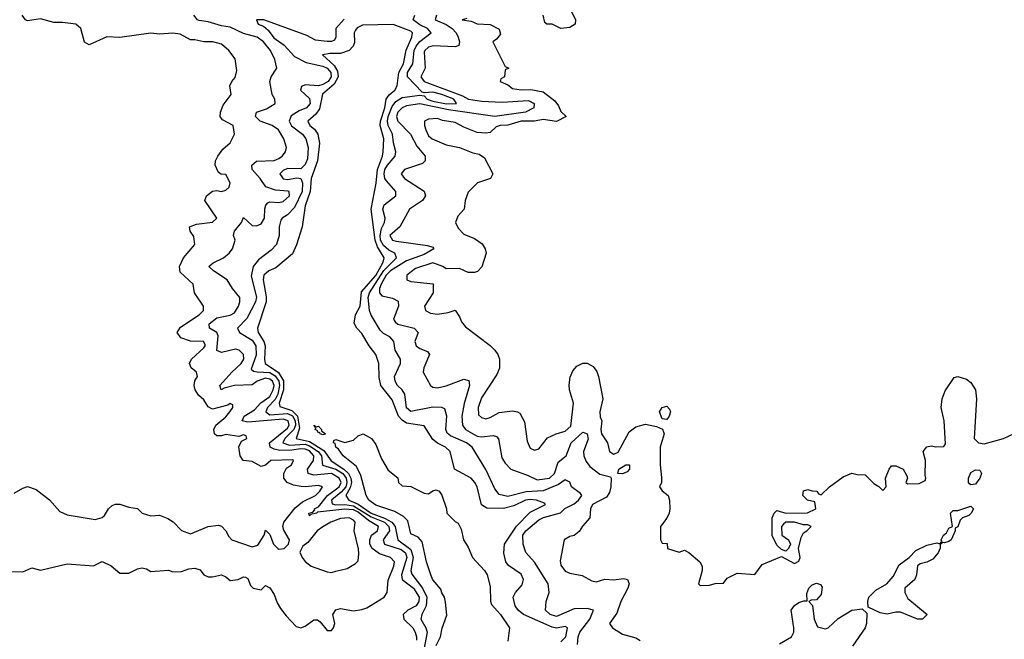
# Model space of a CAD drawing. Header units: inches. Extents: x 2380249 to 2585472, y 382747 to 546448.
# Tile 259 of 626: x 2464015 to 2468481, y 510238 to 513050. Entities that reach past the tile are written whole.
import ezdxf

# ---------------------------------------------------------------- set-up
doc = ezdxf.new("R2010")
doc.units = ezdxf.units.IN
doc.header["$MEASUREMENT"] = 0
doc.layers.add('C4561', color=7, linetype='Continuous')

msp = doc.modelspace()

# ---------------------------------------------------------------- linework, layer by layer
at = {"layer": 'C4561', "color": 4}
for points, elevation in [([(2463950, 510546), (2464030, 510544.7), (2464070, 510562), (2464110, 510551.3), (2464230, 510581), (2464350, 510572), (2464390, 510590.8), (2464430, 510571.3), (2464470, 510538), (2464510, 510538), (2464550, 510558), (2464570, 510562), (2464590, 510558), (2464610, 510546), (2464690, 510552), (2464710, 510544.7), (2464750, 510546), (2464782, 510558), (2464810, 510560.7), (2464833.4, 510553.4), (2464850.9, 510530.9), (2464870, 510521), (2464890, 510521), (2464930, 510531.3), (2464950, 510522), (2464970, 510504.7), (2465006, 510510), (2465030, 510522), (2465039.6, 510519.6), (2465050, 510514), (2465062, 510482), (2465074, 510470), (2465110, 510462), (2465130, 510482), (2465150, 510472), (2465170, 510442), (2465183.4, 510403.4), (2465198, 510378), (2465223.9, 510343.9), (2465270, 510296.3), (2465290, 510290.6), (2465310, 510297.3), (2465350, 510326.8), (2465366, 510326), (2465378, 510318), (2465410, 510278), (2465430, 510278), (2465439, 510290), (2465444, 510310), (2465435.3, 510350), (2465450, 510372), (2465470, 510378), (2465530, 510366.8), (2465566.6, 510373.4), (2465590, 510381), (2465668.7, 510430), (2465682, 510450), (2465686, 510506), (2465712.8, 510570), (2465715.6, 510590), (2465697.2, 510610), (2465646.6, 510626.6), (2465614.7, 510650), (2465604, 510670), (2465603.5, 510690), (2465611.6, 510710), (2465637.6, 510730), (2465642.4, 510750), (2465597.4, 510777.4), (2465550, 510815), (2465530, 510824.9), (2465490, 510828.4), (2465365.4, 510814.6), (2465362, 510810), (2465335.3, 510804.7), (2465330, 510798), (2465327, 510810), (2465345.6, 510814.4), (2465354.6, 510825.4), (2465353.2, 510830), (2465370, 510839.3), (2465411.6, 510890), (2465463.9, 510930), (2465472.9, 510950), (2465464.7, 510970), (2465430, 510991.2), (2465350, 510983.5), (2465324.5, 510990), (2465321.3, 511010), (2465347.4, 511050), (2465349.8, 511070), (2465330, 511093), (2465310, 511101.6), (2465290, 511102.1), (2465250, 511096.2), (2465195.3, 511095.3), (2465170, 511100.3), (2465151.6, 511110), (2465148, 511130), (2465230, 511197), (2465238.2, 511210), (2465233.5, 511230), (2465210, 511237.3), (2465050, 511223.9), (2465024.5, 511230), (2465034, 511250), (2465080.1, 511279.9), (2465108.4, 511311.6), (2465150, 511339.6), (2465165.6, 511370), (2465169.8, 511390), (2465161.7, 511410), (2465150, 511419.3), (2465130, 511422.8), (2465093, 511410), (2465070, 511392.3), (2464990, 511389.8), (2464942.4, 511377.6), (2464928.7, 511370), (2464923.7, 511390), (2464977.2, 511450), (2465020.4, 511490), (2465032.4, 511510), (2465031.1, 511530), (2465010.9, 511550.9), (2464994.9, 511554.9), (2464930, 511539.7), (2464910, 511549.3), (2464915.4, 511615.4), (2464909.6, 511630), (2464876, 511650), (2464874, 511670), (2464910, 511696.9), (2464970, 511709.1), (2464990, 511719.5), (2465008.5, 511750), (2465014.5, 511770), (2465014, 511790), (2464980.9, 511830), (2464957, 511870), (2464894.5, 511910), (2464873.2, 511930), (2464893.3, 511946.7), (2464939.3, 511970), (2464966, 511990), (2464980.9, 512010), (2464992, 512050), (2464985.2, 512070), (2464989.3, 512090), (2465021.2, 512130), (2465030, 512152), (2465070, 512116.3), (2465090, 512114.9), (2465110, 512123), (2465126, 512150), (2465127.8, 512192.2), (2465131.5, 512208.5), (2465141, 512219), (2465150, 512223), (2465190, 512221.1), (2465210, 512225.3), (2465238.4, 512250), (2465237.2, 512270), (2465232.4, 512272.4), (2465175.8, 512275.8), (2465131.7, 512291.7), (2465106, 512330), (2465069.7, 512369.7), (2465067.6, 512390), (2465090, 512407.7), (2465170, 512410.6), (2465190, 512420.5), (2465205.2, 512430), (2465221.2, 512450), (2465225.2, 512470), (2465212.7, 512510), (2465189.5, 512550), (2465161.2, 512570), (2465106.6, 512590), (2465085.2, 512610), (2465088.7, 512630), (2465135.2, 512644.8), (2465174, 512670), (2465173.2, 512690), (2465161.2, 512710), (2465149.2, 512770), (2465155.3, 512790), (2465182, 512830), (2465173.2, 512870), (2465152.7, 512910), (2465120.7, 512950), (2465093.2, 512970), (2465030, 512987.8), (2464970, 513016.3), (2464930, 513021.5), (2464870, 513040.5), (2464830, 513046.3), (2464821.2, 513050), (2464805.2, 513070)], 52), ([(2463990, 510901), (2464030, 510924.7), (2464050, 510931), (2464090, 510918), (2464150.5, 510870.5), (2464198, 510818), (2464230, 510802.8), (2464358, 510782), (2464388.9, 510791.1), (2464400.4, 510799.6), (2464418, 510830), (2464434.6, 510845.4), (2464450, 510851.3), (2464470, 510851.3), (2464510, 510838), (2464550, 510831.3), (2464571.1, 510811.1), (2464610, 510798), (2464650, 510801), (2464686.8, 510786.8), (2464711.1, 510771.1), (2464750, 510731.3), (2464790, 510716), (2464869.5, 510750.5), (2464916.8, 510756.8), (2464930, 510751), (2464950, 510731), (2464964.1, 510704.1), (2464978, 510690), (2465070, 510658), (2465094.9, 510665.1), (2465124, 510710), (2465130, 510734), (2465150, 510714), (2465167.3, 510670), (2465186, 510650), (2465190, 510646.8), (2465215.3, 510650), (2465235.3, 510670), (2465239, 510690), (2465212.9, 510732.9), (2465209, 510750), (2465213.2, 510770), (2465264.7, 510835.3), (2465298.3, 510861.7), (2465357, 510890), (2465377, 510910), (2465388.7, 510930), (2465370, 510936.2), (2465310, 510929.4), (2465291.3, 510931.3), (2465258, 510938), (2465229, 510950), (2465212.7, 510970), (2465213.2, 510990), (2465226, 511014), (2465248, 511030), (2465258, 511050), (2465252, 511052), (2465154, 511050), (2465130, 511028), (2465110, 511022), (2465070, 511045.2), (2465029.5, 511049.5), (2465015.1, 511070), (2465009.2, 511110.8), (2465022, 511138), (2465046, 511150), (2465042, 511162), (2465030, 511166), (2465010, 511158), (2464950, 511167), (2464930, 511160.9), (2464910, 511161.2), (2464899, 511170), (2464896, 511190), (2464905.2, 511210), (2464950, 511247.7), (2464969, 511270), (2464982, 511290), (2464982, 511302), (2464970, 511308), (2464959.1, 511300.9), (2464890, 511282.7), (2464870, 511293.2), (2464850, 511325.2), (2464826.2, 511346.2), (2464811.8, 511370), (2464806, 511390), (2464809.3, 511410.7), (2464822, 511430), (2464818, 511450), (2464793.2, 511470), (2464786, 511490), (2464795.1, 511510), (2464850, 511560.7), (2464857, 511570), (2464855.9, 511575.9), (2464849.2, 511589.2), (2464790, 511591.3), (2464746.5, 511606.5), (2464729.3, 511630), (2464744.7, 511655.3), (2464829.2, 511710), (2464849, 511730), (2464848.7, 511750), (2464808, 511810), (2464802, 511850), (2464743.9, 511903.9), (2464739.5, 511930), (2464758, 511970), (2464809, 512030), (2464805.6, 512065.6), (2464789, 512090), (2464785.2, 512110), (2464817.5, 512122.5), (2464889.3, 512130.7), (2464909, 512150), (2464855.3, 512230), (2464862, 512250), (2464890, 512271.3), (2464910, 512274.8), (2464930, 512270.7), (2464950, 512276.3), (2464966, 512290), (2464969.3, 512310), (2464950, 512348), (2464928.9, 512348.9), (2464916.4, 512356.4), (2464902, 512390), (2464904, 512410), (2464914, 512430), (2464937.2, 512462.8), (2464969.5, 512490.5), (2464989.3, 512530), (2464984, 512570), (2464934.8, 512594.8), (2464925.2, 512610), (2464926, 512630), (2464938, 512662), (2464974, 512710), (2464968.7, 512750), (2464978, 512770), (2464992.9, 512787.1), (2465000.2, 512819.8), (2464992.9, 512872.9), (2464964, 512910), (2464930, 512939.3), (2464891.1, 512948.9), (2464850, 512949), (2464810, 512959), (2464790, 512959), (2464743.7, 512983.7), (2464710, 512989.4), (2464650, 512984.5), (2464610, 512989.5), (2464468.9, 512968.9), (2464410, 512972.7), (2464330, 512935.3), (2464310, 512948), (2464292.7, 513010), (2464270, 513029), (2464210, 513038), (2464170, 513038), (2464110, 513054), (2464050, 513045.1), (2464041.2, 513050), (2464027.3, 513070)], 56), ([(2466545.8, 510214.2), (2466548.8, 510250), (2466556.4, 510270), (2466601.6, 510330), (2466618, 510370), (2466590, 510377.6), (2466530, 510376.5), (2466450, 510341.3), (2466420.7, 510350), (2466400.7, 510370), (2466404, 510410), (2466417.3, 510450), (2466413, 510490), (2466350, 510587.7), (2466311.7, 510631.7), (2466298.7, 510670), (2466297.6, 510710), (2466310.4, 510730), (2466370, 510779.6), (2466391.5, 510791.5), (2466467.6, 510812.4), (2466487.6, 510832.4), (2466530, 510853.3), (2466550.4, 510870), (2466564.9, 510890), (2466559.5, 510899.5), (2466518, 510930), (2466510, 510951.3), (2466490, 510962), (2466458.9, 510941.1), (2466390, 510911.3), (2466313, 510907), (2466230, 510886.4), (2466190, 510894.8), (2466170, 510921), (2466128.9, 511008.9), (2466067.7, 511110), (2466042, 511130), (2465970, 511162), (2465953.8, 511173.8), (2465948.5, 511190), (2465952.4, 511250), (2465943.5, 511283.5), (2465930, 511290.8), (2465890, 511292.2), (2465790, 511272.4), (2465770, 511288), (2465763, 511350), (2465750.7, 511370), (2465728.5, 511390), (2465718.4, 511410), (2465715.8, 511430), (2465742, 511490), (2465742.8, 511510), (2465719.1, 511550), (2465712.7, 511590), (2465694, 511610), (2465665.7, 511625.7), (2465650, 511640.5), (2465608.8, 511708.8), (2465602, 511730), (2465596.5, 511790), (2465602.3, 511810), (2465667.6, 511912.4), (2465724.9, 511970), (2465716.3, 511990), (2465690, 512003.6), (2465665.5, 512025.5), (2465652.5, 512050), (2465650.2, 512070), (2465657, 512103), (2465670.5, 512130), (2465672.7, 512150), (2465662.4, 512190), (2465668.2, 512210), (2465720.7, 512250), (2465722, 512270), (2465678.9, 512318.9), (2465671.8, 512330), (2465668.3, 512350), (2465671.5, 512370), (2465684, 512390), (2465719.1, 512430), (2465722, 512450), (2465710.5, 512490.5), (2465706.5, 512530), (2465687.3, 512570), (2465683.5, 512590), (2465686.4, 512610), (2465704.2, 512655.8), (2465721, 512679), (2465750, 512696.4), (2465830, 512707.4), (2465850, 512704.7), (2465863.5, 512690), (2465890, 512680.9), (2465951.7, 512668.3), (2465997.3, 512670), (2465983.8, 512690), (2465930.1, 512710.1), (2465890, 512720.9), (2465850, 512718), (2465841.3, 512721.3), (2465774.6, 512790), (2465773.8, 512810), (2465798.5, 512850), (2465804.5, 512910), (2465813.4, 512930), (2465830, 512951.1), (2465882, 512990), (2465864.9, 513010), (2465830, 513026.5), (2465799.3, 513050), (2465807, 513070)], 48), ([(2465905.5, 513070), (2465900.5, 513050), (2465950, 513028.1), (2465977.4, 513010), (2465994.9, 512990), (2466004.4, 512970), (2466010.6, 512950), (2466006.8, 512933.2), (2465990, 512927), (2465891.1, 512931.1), (2465870, 512925.6), (2465852.7, 512910), (2465850, 512902), (2465854.4, 512830), (2465835.5, 512790), (2465850, 512769), (2466024.1, 512704.1), (2466050.8, 512690), (2466110, 512680.2), (2466204.1, 512675.9), (2466323.2, 512683.2), (2466348.5, 512670), (2466346.7, 512650), (2466310, 512630.9), (2466170, 512611.3), (2465960.5, 512640.5), (2465830, 512668.8), (2465770, 512659.8), (2465750, 512649.7), (2465730.3, 512630), (2465724.9, 512610), (2465730.3, 512590), (2465788.4, 512530), (2465816.2, 512476.2), (2465854.8, 512430), (2465854.8, 512410), (2465842, 512398), (2465761, 512370), (2465744.9, 512350), (2465760.7, 512330), (2465850, 512271.3), (2465856, 512250), (2465842.8, 512230), (2465784, 512190), (2465739.3, 512110), (2465694, 512070), (2465706, 512050), (2465724.2, 512044.2), (2465865.5, 512025.5), (2465890, 512018), (2465894, 512010), (2465850, 511984.2), (2465770, 511955.5), (2465696.9, 511910), (2465678, 511890), (2465654.4, 511850), (2465647.5, 511830), (2465647.2, 511810), (2465657.5, 511797.5), (2465706.2, 511786.2), (2465732.3, 511772.3), (2465733, 511750), (2465710.7, 511690.7), (2465718.4, 511678.4), (2465730, 511668.5), (2465804.7, 511650), (2465822.8, 511630), (2465808.2, 511590), (2465814, 511570), (2465830, 511558), (2465864.5, 511544.5), (2465874.8, 511530), (2465847.7, 511470), (2465844.9, 511450), (2465878.8, 511390), (2465890, 511382), (2465910, 511379.3), (2465950, 511388.4), (2466030, 511419.1), (2466053.2, 511413.2), (2466054.9, 511390), (2466031.7, 511308.3), (2466021.1, 511250), (2466023.1, 511210), (2466037.1, 511190), (2466090, 511160.3), (2466110, 511157), (2466163.5, 511163.5), (2466178, 511158), (2466187.5, 511147.5), (2466202.3, 511062.3), (2466216.7, 511036.7), (2466242.8, 511010), (2466321.6, 510981.6), (2466362, 510962), (2466419, 510970), (2466440.7, 510990), (2466458, 511042), (2466494.5, 511070), (2466516.9, 511130), (2466570, 511178), (2466590, 511170.8), (2466594.1, 511145.9), (2466572.4, 511090), (2466574.4, 511070), (2466585.1, 511045.1), (2466602, 511022), (2466647.4, 510987.4), (2466695.2, 510975.2), (2466698.8, 510970), (2466697, 510930), (2466690, 510904), (2466676.5, 510883.5), (2466614, 510850), (2466604, 510830), (2466601, 510790), (2466568.1, 510751.9), (2466553.2, 510726.8), (2466530, 510709), (2466510, 510704), (2466484.7, 510690), (2466466.4, 510593.6), (2466470, 510574), (2466490, 510547.3), (2466510, 510538.8), (2466567.1, 510527.1), (2466610, 510502.8), (2466630, 510498.8), (2466670, 510511), (2466710, 510508), (2466754, 510514), (2466772, 510510), (2466779.1, 510490), (2466774, 510470), (2466742.4, 510410), (2466723.9, 510356.1), (2466691.3, 510310), (2466704.7, 510290), (2466750, 510261), (2466810, 510244.7), (2466830, 510232)], 52), ([(2466044, 513056), (2466022, 513050), (2466063.5, 513043.5), (2466090.5, 513030.5), (2466150, 513028.4), (2466190, 513006.8), (2466196.2, 512983.8), (2466178.5, 512961.5), (2466162, 512950), (2466218, 512838), (2466234, 512830), (2466218, 512822), (2466214, 512790), (2466198, 512782), (2466194, 512770), (2466230, 512754), (2466250, 512738), (2466290, 512731.3), (2466333.7, 512733.7), (2466390, 512722.8), (2466442, 512682), (2466459.8, 512659.8), (2466470, 512634), (2466494, 512610), (2466450, 512588.7), (2466390, 512597.2), (2466350, 512589), (2466290, 512589.4), (2466230, 512571.8), (2466194, 512570), (2466176.9, 512563.1), (2466150, 512538), (2466130, 512535.3), (2466090, 512538), (2466030, 512562), (2465990, 512584), (2465932.5, 512592.5), (2465910, 512601.2), (2465870, 512599), (2465852, 512590), (2465851, 512570), (2465857.3, 512550), (2465870, 512522.8), (2465886, 512510), (2465950, 512482), (2466010.6, 512470.6), (2466070, 512446), (2466099.8, 512439.8), (2466123.6, 512423.6), (2466162, 512350), (2466150.9, 512329.1), (2466091.1, 512308.9), (2466050, 512268), (2466036, 512230), (2466031.3, 512190), (2466002, 512158), (2465992, 512130), (2466004.5, 512104.5), (2466030, 512076), (2466077.5, 512057.5), (2466113.2, 512033.2), (2466127.3, 512010), (2466130.8, 511990), (2466111.9, 511928.1), (2466092.1, 511907.9), (2466077.6, 511902.4), (2466050, 511902), (2466010, 511920.9), (2465950, 511919), (2465935.3, 511930), (2465890, 511947), (2465810, 511920.9), (2465771, 511890), (2465771.3, 511870), (2465790, 511862), (2465890.7, 511850.7), (2465890.7, 511810), (2465850.8, 511750), (2465856, 511730), (2465878, 511718), (2465910, 511713), (2465959.3, 511720.7), (2465990, 511732), (2466010, 511702), (2466018.8, 511678.8), (2466036.8, 511656.8), (2466150, 511571), (2466171, 511550), (2466184.7, 511530), (2466191.3, 511510), (2466191.1, 511468.9), (2466179.8, 511440.2), (2466110, 511334), (2466095.5, 511290), (2466096.8, 511256.8), (2466110, 511244), (2466130, 511239.1), (2466150, 511244.9), (2466190, 511266.8), (2466250, 511274.8), (2466274, 511270), (2466283.6, 511263.6), (2466304.7, 511224.7), (2466316.8, 511136.8), (2466330, 511106), (2466350, 511096), (2466370, 511102.8), (2466410, 511152), (2466448.9, 511171.1), (2466490, 511183), (2466514.9, 511205.1), (2466527.3, 511310), (2466509.6, 511369.6), (2466507.7, 511392.3), (2466512.8, 511427.2), (2466523.9, 511456.1), (2466542, 511478), (2466570, 511490.8), (2466590, 511491), (2466616.1, 511476.1), (2466632.7, 511452.7), (2466640.7, 511430), (2466660.5, 511330), (2466646, 511270), (2466648.3, 511248.3), (2466656, 511230), (2466650.8, 511190), (2466654.8, 511170), (2466681, 511130), (2466691.3, 511090), (2466710, 511078.8), (2466730, 511087.3), (2466780.2, 511179.8), (2466810, 511202.8), (2466853.7, 511213.7), (2466904.5, 511204.5), (2466931, 511191), (2466938.8, 511170), (2466920.7, 511110), (2466920.7, 511030), (2466927.1, 510972.9), (2466926, 510950), (2466918, 510930), (2466930, 510912), (2466956, 510890), (2466962.8, 510870), (2466964, 510830), (2466960.7, 510810), (2466950, 510788), (2466922, 510750), (2466922, 510690), (2466930, 510674), (2466952.7, 510672.7), (2466954, 510650), (2467006, 510634), (2467030, 510642), (2467050, 510631.3), (2467101, 510590), (2467111, 510570), (2467111.3, 510550), (2467094, 510490), (2467102, 510482), (2467143.6, 510483.6), (2467170, 510492), (2467207.3, 510492.7), (2467224.7, 510515.3), (2467270, 510538), (2467350, 510532), (2467382.7, 510577.3), (2467470, 510614), (2467530, 510582), (2467550, 510592), (2467556, 510610), (2467548, 510650), (2467560.2, 510699.8), (2467570, 510722), (2467586, 510730), (2467606, 510750), (2467590, 510758), (2467570, 510758), (2467529.1, 510769.1), (2467491, 510769), (2467479.8, 510760.2), (2467471.3, 510750), (2467472, 510710), (2467502, 510690), (2467512, 510670), (2467502, 510650), (2467490, 510638), (2467470, 510646), (2467450, 510666), (2467428.4, 510708.4), (2467429, 510790), (2467438, 510810), (2467450, 510822), (2467490.9, 510810.9), (2467588.4, 510811.6), (2467626, 510830), (2467622, 510862), (2467588.9, 510868.9), (2467568, 510890), (2467570, 510912), (2467590, 510918), (2467610, 510911.3), (2467631.1, 510911.1), (2467638, 510898), (2467650, 510894), (2467688, 510930), (2467750, 510974.8), (2467790, 510991.3), (2467814.6, 510985.4), (2467850, 510984.7), (2467890, 510944.7), (2467912, 510932), (2467930, 510914), (2467946, 510930), (2467942, 510970), (2467959, 511010), (2467970, 511024.7), (2467990, 511024.7), (2468022, 511010), (2468039.6, 510979.6), (2468042, 510970), (2468034, 510950), (2468043.6, 510943.6), (2468094.6, 510945.4), (2468122, 510958), (2468126, 510970), (2468122, 510982), (2468124, 511050), (2468114, 511090), (2468130, 511111), (2468150, 511116), (2468170, 511111.3), (2468207.3, 511112.7), (2468214.6, 511125.4), (2468209.2, 511230), (2468195.1, 511290), (2468199.5, 511330), (2468213.8, 511366.2), (2468254, 511426), (2468270.9, 511430.9), (2468310, 511418.8), (2468330, 511402.8), (2468350.4, 511370.4), (2468355.5, 511330), (2468344.9, 511150), (2468364.7, 511130), (2468390, 511124.9), (2468478, 511150), (2468554.9, 511185.1)], 56), ([(2466516.3, 513090), (2466536.3, 513050), (2466534.8, 513030), (2466510, 513014.5), (2466470, 513009.6), (2466430, 513029.2), (2466406, 513030), (2466398, 513038), (2466389.3, 513070)], 56), ([(2465487.2, 513052.8), (2465449.8, 513010.2), (2465449.4, 512970.6), (2465442.7, 512957.3), (2465429.5, 512950.5), (2465410, 512950.4), (2465357, 512957), (2465318.4, 512978.4), (2465122, 513050), (2465089, 513050), (2465097.2, 513030), (2465120.7, 513020.7), (2465142.5, 513002.5), (2465167.6, 512967.6), (2465214.6, 512934.5), (2465262.5, 512882.5), (2465315.3, 512855.3), (2465390, 512839.8), (2465410, 512830.7), (2465426.8, 512810), (2465427.8, 512790), (2465414, 512770), (2465390, 512756.5), (2465370, 512750.2), (2465310, 512754), (2465293.2, 512746.8), (2465289.5, 512730), (2465330, 512692.7), (2465333.3, 512670), (2465316, 512650), (2465283.5, 512636.5), (2465246.4, 512613.6), (2465237.4, 512590), (2465248.1, 512568.1), (2465297.6, 512530), (2465313.3, 512510), (2465323.5, 512470), (2465321.3, 512418.7), (2465310, 512393.4), (2465290, 512373.4), (2465230, 512374), (2465210, 512364.9), (2465195.1, 512350), (2465210, 512328), (2465230, 512325.4), (2465272.5, 512332.5), (2465290, 512329.4), (2465297.6, 512310), (2465296.2, 512270), (2465262.5, 512197.5), (2465230, 512164.9), (2465205.2, 512150), (2465200.1, 512139.9), (2465192.7, 512110), (2465192, 512070), (2465179.5, 512030), (2465156.6, 512003.4), (2465099.1, 511960.9), (2465073.6, 511930), (2465065.4, 511885.4), (2465089.5, 511790.5), (2465085.1, 511770), (2465046.3, 511693.7), (2465002.7, 511650), (2465012.7, 511630), (2465070, 511595.1), (2465086, 511570), (2465088, 511528), (2465064.7, 511464.7), (2465075.3, 511455.3), (2465092.2, 511452.3), (2465150, 511449.2), (2465174.5, 511434.5), (2465191.4, 511410), (2465194.3, 511390), (2465186.2, 511350), (2465174.2, 511325.8), (2465138.9, 511290), (2465132.2, 511270), (2465150, 511256.5), (2465230, 511263), (2465252.6, 511252.6), (2465264.5, 511230), (2465266.5, 511210), (2465258.5, 511190), (2465217.6, 511150), (2465208.2, 511130), (2465239.5, 511119.5), (2465310, 511122.9), (2465330, 511116.1), (2465369, 511090), (2465384, 511070), (2465388.9, 511028.9), (2465450, 511010.4), (2465481, 510990), (2465495.4, 510970), (2465499.9, 510950), (2465494.9, 510930), (2465474, 510906), (2465428.9, 510870), (2465433, 510853), (2465448.6, 510848.6), (2465490, 510850.5), (2465530, 510843.5), (2465610, 510793.7), (2465669.7, 510770), (2465689.8, 510750), (2465692.4, 510730), (2465664.7, 510690), (2465669.6, 510670), (2465744.9, 510644.9), (2465765.4, 510630), (2465771.4, 510610), (2465746.4, 510530), (2465749.7, 510510), (2465802, 510470), (2465826.9, 510430), (2465825.4, 510410), (2465813, 510390), (2465775.1, 510370), (2465754.5, 510350), (2465758.4, 510330), (2465798, 510290), (2465809.6, 510270), (2465815.8, 510250), (2465814.5, 510234.5)], 48), ([(2466470, 510227.3), (2466492.9, 510250), (2466500.7, 510290), (2466490, 510296.4), (2466450.9, 510289.1), (2466430, 510292.4), (2466300.5, 510350), (2466276.4, 510370), (2466262.4, 510390), (2466253.4, 510430), (2466264, 510450), (2466294.2, 510485.8), (2466300.7, 510510), (2466290, 510533.4), (2466232.5, 510572.5), (2466220.7, 510590), (2466210.9, 510629.1), (2466214, 510670), (2466268.3, 510751.8), (2466330, 510814.7), (2466401, 510850), (2466396.3, 510856.3), (2466358.8, 510870), (2466330, 510873), (2466310, 510870.2), (2466256.2, 510843.8), (2466210, 510831.3), (2466133.7, 510833.7), (2466110, 510848.4), (2466090.5, 510929.5), (2466079.3, 510950), (2466062.8, 510970), (2465988, 511010), (2465967.7, 511090), (2465947.3, 511110), (2465910, 511128.8), (2465890, 511144.9), (2465850, 511207.3), (2465770, 511219.6), (2465750, 511232), (2465733.4, 511250), (2465704.2, 511324.2), (2465652.7, 511390), (2465646, 511426), (2465644.9, 511490), (2465630.7, 511530), (2465600.5, 511570), (2465566.6, 511626.6), (2465544, 511650), (2465532.5, 511672.5), (2465538, 511710), (2465559.2, 511750), (2465565.5, 511814.5), (2465630, 511889), (2465664.7, 511950), (2465667.8, 511970), (2465638.9, 512018.9), (2465627.2, 512050), (2465610.2, 512190), (2465632.1, 512307.9), (2465637.6, 512370), (2465661.3, 512430), (2465664.7, 512450), (2465667.2, 512510), (2465651, 512570), (2465651.7, 512590), (2465671, 512650), (2465678.3, 512690), (2465691.1, 512708.9), (2465717.6, 512730), (2465727.4, 512750), (2465735, 512810), (2465755.5, 512850), (2465767.8, 512912.2), (2465794.6, 512970), (2465797.6, 512990), (2465790, 512998.4), (2465710, 513028.8), (2465570, 513024.9), (2465546.4, 513013.6), (2465538, 513002), (2465532.8, 512990), (2465533.3, 512946.7), (2465527.8, 512930), (2465509.8, 512910.2), (2465470, 512896.5), (2465423.3, 512896.7), (2465389.3, 512890), (2465441.9, 512841.9), (2465456.4, 512816.4), (2465459.8, 512790), (2465442.3, 512757.7), (2465388.5, 512711.5), (2465374.9, 512645.1), (2465358.8, 512621.2), (2465322.7, 512590), (2465332, 512570), (2465352.9, 512552.9), (2465368.2, 512530), (2465374.7, 512490), (2465365.6, 512410), (2465336.8, 512330), (2465333.1, 512270), (2465310, 512206), (2465296.2, 512110), (2465271.5, 512028.5), (2465252.9, 511987.1), (2465176.6, 511923.4), (2465146, 511910), (2465123, 511890), (2465119.7, 511870), (2465133, 511793), (2465132.9, 511770), (2465094.2, 511650), (2465097.6, 511630), (2465122.9, 511590), (2465129, 511570), (2465125, 511510), (2465128.4, 511490), (2465189.2, 511449.2), (2465211.2, 511411.2), (2465211.4, 511370), (2465192.4, 511310), (2465194.9, 511294.9), (2465250, 511276.4), (2465276, 511250), (2465283.9, 511196.1), (2465269.6, 511150), (2465330, 511135.7), (2465394.9, 511094.9), (2465428.4, 511048.4), (2465485.2, 511010), (2465506.8, 510990), (2465516.9, 510970), (2465520.4, 510950), (2465514.9, 510925.1), (2465494.2, 510890), (2465508, 510870), (2465550, 510851.4), (2465610, 510810.8), (2465670, 510788.1), (2465703.2, 510770), (2465718.8, 510750), (2465730.8, 510690), (2465790, 510645.7), (2465799.6, 510610), (2465789.8, 510550), (2465793.3, 510533.3), (2465842.6, 510470), (2465861.3, 510430), (2465858.9, 510390), (2465839.7, 510350), (2465835.4, 510330), (2465857.6, 510290), (2465863.1, 510270), (2465848, 510190)], 44), ([(2465905, 510210), (2465924.4, 510250), (2465931.5, 510288.5), (2465952, 510348), (2465946.3, 510406.3), (2465942, 510430), (2465930, 510449.2), (2465925.8, 510465.8), (2465890, 510507.3), (2465879.6, 510530), (2465860.5, 510590), (2465840.5, 510680.5), (2465822, 510702), (2465790, 510716), (2465776.1, 510776.1), (2465755.5, 510795.5), (2465717.5, 510817.5), (2465630, 510846.5), (2465598.7, 510870), (2465586.3, 510890), (2465562, 510982), (2465542.7, 511022.7), (2465482.6, 511070), (2465461.4, 511101.4), (2465449.7, 511110), (2465446.3, 511126.3), (2465439, 511130), (2465440.2, 511139.8), (2465450, 511144.7), (2465490, 511131), (2465530, 511142), (2465550, 511162), (2465574, 511170), (2465611.3, 511150), (2465630, 511122), (2465656.9, 511056.9), (2465686.4, 511006.4), (2465731.1, 510971.1), (2465734, 510950), (2465750, 510934), (2465790, 510932), (2465850, 510902), (2465870, 510898), (2465890, 510912), (2465904, 510916), (2465918, 510910), (2465930, 510892), (2465951.3, 510830), (2465952, 510810), (2465990, 510772), (2466004.7, 510764.7), (2466017.3, 510737.3), (2466027.7, 510690), (2466050, 510656), (2466068.7, 510608.7), (2466123.8, 510550), (2466136, 510530), (2466150, 510478), (2466151, 510411), (2466155.8, 510395.8), (2466196.9, 510350), (2466237.6, 510290), (2466228.9, 510230)], 36), ([(2467462, 510218), (2467516, 510250), (2467526.6, 510270), (2467527.3, 510290), (2467514, 510370), (2467529.2, 510390.8), (2467550, 510404.7), (2467572.7, 510412.7), (2467587.3, 510412.7), (2467586, 510446), (2467595.1, 510470), (2467610, 510484.9), (2467630, 510493), (2467647.5, 510487.5), (2467654.9, 510474.9), (2467650, 510442), (2467630, 510417.2), (2467604.7, 510415.3), (2467594, 510410), (2467611.3, 510391.3), (2467619.5, 510330), (2467634, 510294), (2467670, 510285.5), (2467682, 510290), (2467727.2, 510332.7), (2467790, 510370.4), (2467836.3, 510376.3), (2467857.3, 510357.3), (2467856.3, 510310), (2467850.7, 510290), (2467793.4, 510206.6)], 52)]:
    msp.add_lwpolyline(points, dxfattribs=dict(at, elevation=elevation))
for points, elevation in [([(2466950, 511235.3), (2466930, 511238), (2466917.2, 511270), (2466930, 511290.8), (2466950, 511296), (2466962.8, 511282.8), (2466966.8, 511270), (2466961, 511250)], 56), ([(2465362, 511202), (2465370, 511204.7), (2465384.7, 511190), (2465383.6, 511183.6), (2465402, 511170), (2465390, 511166), (2465378, 511170), (2465376.4, 511176.4), (2465370, 511175.3), (2465365.1, 511185.1), (2465355.3, 511190), (2465358, 511198), (2465349.4, 511210.6)], 36), ([(2466750, 510989.6), (2466728.7, 510990), (2466733.2, 511010), (2466764, 511030), (2466782, 511030), (2466782, 511010), (2466770, 510998)], 52), ([(2468330, 510939), (2468324.1, 510944.1), (2468319, 510950), (2468319.3, 510970), (2468330, 510994.8), (2468350, 511007.3), (2468370, 511006), (2468378, 510990), (2468370, 510969.2), (2468350, 510942)], 52), ([(2468210, 510675.3), (2468202, 510678), (2468191.1, 510668.9), (2468191.1, 510651.1), (2468181.6, 510630), (2468157.7, 510602.3), (2468130, 510588.3), (2468099.3, 510580.7), (2468088.3, 510571.7), (2468083.1, 510530), (2468075.8, 510510), (2468030.8, 510470), (2468030.7, 510450), (2468043, 510423), (2468130.8, 510350.8), (2468110, 510329.5), (2468088, 510330), (2468010, 510360.9), (2467990, 510360.9), (2467950, 510351.6), (2467917.7, 510357.7), (2467864, 510384), (2467862, 510410), (2467867, 510430), (2467898.3, 510461.7), (2467949.2, 510490), (2467977.5, 510522.5), (2468004.7, 510575.3), (2468049.2, 510610), (2468079.3, 510640.7), (2468130, 510665.7), (2468175.3, 510675.3), (2468188.4, 510671.6), (2468198, 510682), (2468195.3, 510690), (2468205.2, 510710), (2468218.6, 510721.4), (2468230, 510742), (2468246, 510750), (2468238, 510810), (2468250, 510822), (2468270, 510822), (2468330, 510842), (2468342, 510830), (2468331.3, 510810), (2468319.8, 510800.2), (2468291, 510789), (2468281, 510779), (2468270, 510748), (2468258, 510742), (2468258, 510730), (2468241, 510690), (2468230, 510681.2)], 52), ([(2465509.4, 510789.4), (2465470, 510786.6), (2465426, 510770), (2465390, 510749.2), (2465364.7, 510730), (2465322.8, 510677.2), (2465299.8, 510660.2), (2465286.4, 510633.6), (2465296, 510610), (2465310, 510591.3), (2465338, 510570), (2465410, 510544), (2465430, 510540.7), (2465450, 510546.8), (2465500.2, 510559.8), (2465538.6, 510581.4), (2465550, 510594), (2465554.2, 510625.8), (2465551.7, 510648.3), (2465532, 510730), (2465537.2, 510770), (2465530, 510779)], 56)]:
    msp.add_lwpolyline(points, close=True, dxfattribs=dict(at, elevation=elevation))

doc.saveas('drawing.dxf')
